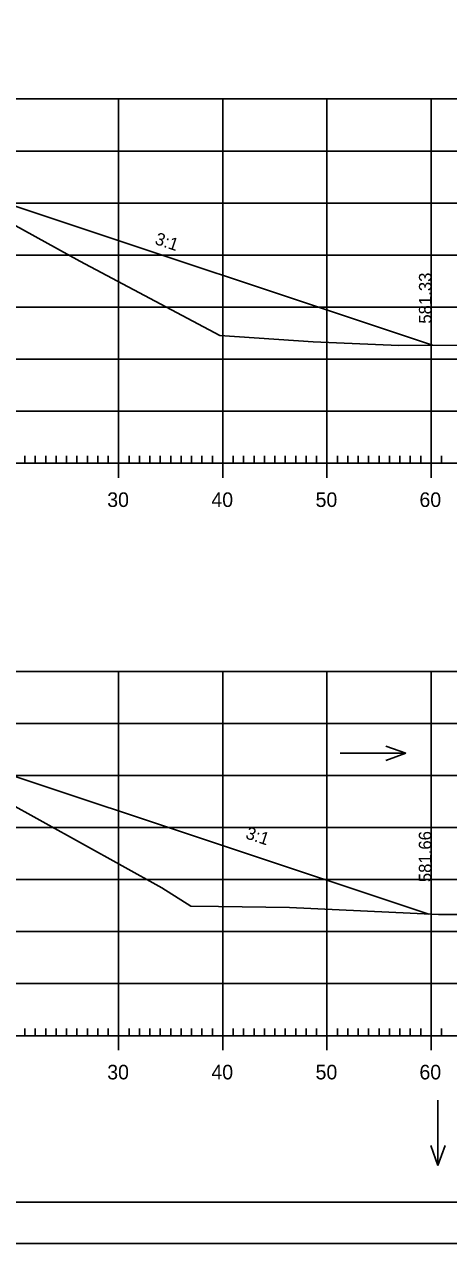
# Model space of a CAD drawing. Extents: x 961436 to 1372525, y 380079 to 2027791.
# Drawn here: x 1371215.8 to 1371256.6, y 380535.8 to 380652.9 of the extents above; entities that cross this region are included whole.
import ezdxf

# ---------------------------------------------------------------- set-up
doc = ezdxf.new("R2010")
doc.units = 0
for name, color, linetype in [('R_Alt Surface', 7, 'Continuous'), ('R_Axis', 7, 'Continuous'), ('R_Axis Annot', 7, 'Continuous'), ('R_Border', 7, 'Continuous'), ('R_Exist Surface', 7, 'Continuous'), ('R_Fin Surface Annot', 7, 'Continuous'), ('R_Grid', 7, 'Continuous'), ('R_No Plot', 7, 'Continuous'), ('R_Water Annot', 7, 'Continuous')]:
    doc.layers.add(name, color=color, linetype=linetype)

msp = doc.modelspace()

# ---------------------------------------------------------------- linework, layer by layer
at = {"layer": 'R_Alt Surface'}
for points in [[(1371213.88, 380635.77), (1371255.01, 380622.06)], [(1371213.88, 380581), (1371254.67, 380567.4)]]:
    msp.add_lwpolyline(points, dxfattribs=at)
at = {"layer": 'R_Axis'}
for p, q in [((1371224.88, 380609.33), (1371224.88, 380612.13)), ((1371234.88, 380609.33), (1371234.88, 380612.13)), ((1371244.88, 380609.33), (1371244.88, 380612.13)), ((1371254.88, 380609.33), (1371254.88, 380612.13)), ((1371054.88, 380610.73), (1371334.88, 380610.73)), ((1371215.88, 380610.73), (1371215.88, 380611.43)), ((1371216.88, 380610.73), (1371216.88, 380611.43)), ((1371217.88, 380610.73), (1371217.88, 380611.43)), ((1371218.88, 380610.73), (1371218.88, 380611.43)), ((1371219.88, 380610.73), (1371219.88, 380611.43)), ((1371220.88, 380610.73), (1371220.88, 380611.43)), ((1371221.88, 380610.73), (1371221.88, 380611.43)), ((1371222.88, 380610.73), (1371222.88, 380611.43)), ((1371223.88, 380610.73), (1371223.88, 380611.43)), ((1371225.88, 380610.73), (1371225.88, 380611.43)), ((1371226.88, 380610.73), (1371226.88, 380611.43)), ((1371227.88, 380610.73), (1371227.88, 380611.43)), ((1371228.88, 380610.73), (1371228.88, 380611.43)), ((1371229.88, 380610.73), (1371229.88, 380611.43)), ((1371230.88, 380610.73), (1371230.88, 380611.43)), ((1371231.88, 380610.73), (1371231.88, 380611.43)), ((1371232.88, 380610.73), (1371232.88, 380611.43)), ((1371233.88, 380610.73), (1371233.88, 380611.43)), ((1371235.88, 380610.73), (1371235.88, 380611.43)), ((1371236.88, 380610.73), (1371236.88, 380611.43)), ((1371237.88, 380610.73), (1371237.88, 380611.43)), ((1371238.88, 380610.73), (1371238.88, 380611.43)), ((1371239.88, 380610.73), (1371239.88, 380611.43)), ((1371240.88, 380610.73), (1371240.88, 380611.43)), ((1371241.88, 380610.73), (1371241.88, 380611.43)), ((1371242.88, 380610.73), (1371242.88, 380611.43)), ((1371243.88, 380610.73), (1371243.88, 380611.43)), ((1371245.88, 380610.73), (1371245.88, 380611.43)), ((1371246.88, 380610.73), (1371246.88, 380611.43)), ((1371247.88, 380610.73), (1371247.88, 380611.43)), ((1371248.88, 380610.73), (1371248.88, 380611.43)), ((1371249.88, 380610.73), (1371249.88, 380611.43)), ((1371250.88, 380610.73), (1371250.88, 380611.43)), ((1371251.88, 380610.73), (1371251.88, 380611.43)), ((1371252.88, 380610.73), (1371252.88, 380611.43)), ((1371253.88, 380610.73), (1371253.88, 380611.43)), ((1371255.88, 380610.73), (1371255.88, 380611.43)), ((1371224.88, 380554.33), (1371224.88, 380557.13)), ((1371234.88, 380554.33), (1371234.88, 380557.13)), ((1371244.88, 380554.33), (1371244.88, 380557.13)), ((1371254.88, 380554.33), (1371254.88, 380557.13)), ((1371054.88, 380555.73), (1371334.88, 380555.73)), ((1371215.88, 380555.73), (1371215.88, 380556.43)), ((1371216.88, 380555.73), (1371216.88, 380556.43)), ((1371217.88, 380555.73), (1371217.88, 380556.43)), ((1371218.88, 380555.73), (1371218.88, 380556.43)), ((1371219.88, 380555.73), (1371219.88, 380556.43)), ((1371220.88, 380555.73), (1371220.88, 380556.43)), ((1371221.88, 380555.73), (1371221.88, 380556.43)), ((1371222.88, 380555.73), (1371222.88, 380556.43)), ((1371223.88, 380555.73), (1371223.88, 380556.43)), ((1371225.88, 380555.73), (1371225.88, 380556.43)), ((1371226.88, 380555.73), (1371226.88, 380556.43)), ((1371227.88, 380555.73), (1371227.88, 380556.43)), ((1371228.88, 380555.73), (1371228.88, 380556.43)), ((1371229.88, 380555.73), (1371229.88, 380556.43)), ((1371230.88, 380555.73), (1371230.88, 380556.43)), ((1371231.88, 380555.73), (1371231.88, 380556.43)), ((1371232.88, 380555.73), (1371232.88, 380556.43)), ((1371233.88, 380555.73), (1371233.88, 380556.43)), ((1371235.88, 380555.73), (1371235.88, 380556.43)), ((1371236.88, 380555.73), (1371236.88, 380556.43)), ((1371237.88, 380555.73), (1371237.88, 380556.43)), ((1371238.88, 380555.73), (1371238.88, 380556.43)), ((1371239.88, 380555.73), (1371239.88, 380556.43)), ((1371240.88, 380555.73), (1371240.88, 380556.43)), ((1371241.88, 380555.73), (1371241.88, 380556.43)), ((1371242.88, 380555.73), (1371242.88, 380556.43)), ((1371243.88, 380555.73), (1371243.88, 380556.43)), ((1371245.88, 380555.73), (1371245.88, 380556.43)), ((1371246.88, 380555.73), (1371246.88, 380556.43)), ((1371247.88, 380555.73), (1371247.88, 380556.43)), ((1371248.88, 380555.73), (1371248.88, 380556.43)), ((1371249.88, 380555.73), (1371249.88, 380556.43)), ((1371250.88, 380555.73), (1371250.88, 380556.43)), ((1371251.88, 380555.73), (1371251.88, 380556.43)), ((1371252.88, 380555.73), (1371252.88, 380556.43)), ((1371253.88, 380555.73), (1371253.88, 380556.43)), ((1371255.88, 380555.73), (1371255.88, 380556.43))]:
    msp.add_line(p, q, dxfattribs=at)
at = {"layer": 'R_Border'}
msp.add_line((1371353.06, 380539.73), (1371036.88, 380539.73), dxfattribs=at)
at = {"layer": 'R_Exist Surface'}
for points in [[(1371132.19, 380625.24), (1371140.02, 380625.23), (1371147.96, 380624.19), (1371149.56, 380624.08), (1371150.38, 380624.11), (1371151.75, 380624.57), (1371158.71, 380627.88), (1371174.22, 380636.5), (1371180.58, 380636.98), (1371184.38, 380637.02), (1371187.63, 380636.93), (1371195.22, 380636.87), (1371201.83, 380636.45), (1371205.21, 380636.22), (1371213.55, 380633.89), (1371214.73, 380633.69), (1371221.17, 380630.14), (1371234.6, 380623.01), (1371243.57, 380622.41), (1371251.77, 380622.05), (1371260.61, 380622.08)], [(1371125.57, 380568.88), (1371138.34, 380568.59), (1371138.9, 380568.56), (1371139.25, 380568.55), (1371147.1, 380568.49), (1371156.56, 380568.39), (1371157.09, 380568.67), (1371162.8, 380572.14), (1371177.89, 380581.18), (1371181.66, 380581.9), (1371182.61, 380581.99), (1371193.63, 380582.06), (1371194.97, 380582.05), (1371201.91, 380581.62), (1371203.19, 380581.54), (1371212.61, 380579), (1371212.76, 380578.96), (1371213.8, 380578.4), (1371229.02, 380569.92), (1371231.8, 380568.19), (1371234.48, 380568.13), (1371241.29, 380568.06), (1371255.59, 380567.36), (1371266.59, 380567.36)]]:
    msp.add_lwpolyline(points, dxfattribs=at)
at = {"layer": 'R_Grid'}
for p, q in [((1371054.88, 380645.73), (1371334.88, 380645.73)), ((1371224.88, 380610.73), (1371224.88, 380645.73)), ((1371234.88, 380610.73), (1371234.88, 380645.73)), ((1371244.88, 380610.73), (1371244.88, 380645.73)), ((1371254.88, 380610.73), (1371254.88, 380645.73)), ((1371054.88, 380640.73), (1371334.88, 380640.73)), ((1371054.88, 380635.73), (1371334.88, 380635.73)), ((1371054.88, 380630.73), (1371334.88, 380630.73)), ((1371054.88, 380625.73), (1371334.88, 380625.73)), ((1371054.88, 380620.73), (1371334.88, 380620.73)), ((1371054.88, 380615.73), (1371334.88, 380615.73)), ((1371054.88, 380610.73), (1371334.88, 380610.73)), ((1371054.88, 380590.73), (1371334.88, 380590.73)), ((1371224.88, 380555.73), (1371224.88, 380590.73)), ((1371234.88, 380555.73), (1371234.88, 380590.73)), ((1371244.88, 380555.73), (1371244.88, 380590.73)), ((1371254.88, 380555.73), (1371254.88, 380590.73)), ((1371054.88, 380585.73), (1371334.88, 380585.73)), ((1371054.88, 380580.73), (1371334.88, 380580.73)), ((1371054.88, 380575.73), (1371334.88, 380575.73)), ((1371054.88, 380570.73), (1371334.88, 380570.73)), ((1371054.88, 380565.73), (1371334.88, 380565.73)), ((1371054.88, 380560.73), (1371334.88, 380560.73)), ((1371054.88, 380555.73), (1371334.88, 380555.73))]:
    msp.add_line(p, q, dxfattribs=at)
at = {"layer": 'R_No Plot'}
msp.add_line((1371024.48, 380535.76), (1371357.81, 380535.76), dxfattribs=at)
for points in [[(1371024.47, 380749.09), (1371357.81, 380749.09), (1371357.81, 380535.75), (1371024.47, 380535.75)], [(1371270.8, 380745.19), (1371290.42, 380745.19), (1371290.42, 380735.31), (1371306.53, 380735.31), (1371329.73, 380735.31), (1371329.85, 380707.16), (1371353.06, 380707.16), (1371353.06, 380539.73), (1371036.88, 380539.73), (1371036.88, 380745.19)]]:
    msp.add_lwpolyline(points, close=True, dxfattribs=at)
at = {"layer": 'R_Water Annot'}
for p, q in [((1371252.44, 380582.86), (1371250.52, 380583.56)), ((1371246.15, 380582.86), (1371252.44, 380582.86)), ((1371252.44, 380582.86), (1371250.52, 380582.16)), ((1371255.54, 380549.54), (1371255.54, 380543.26)), ((1371255.54, 380543.26), (1371254.84, 380545.18)), ((1371255.54, 380543.26), (1371256.24, 380545.18))]:
    msp.add_line(p, q, dxfattribs=at)

# ---------------------------------------------------------------- texts
at = {"layer": 'R_Axis Annot'}
for s, p in [('30', (1371223.79, 380606.53)), ('40', (1371233.79, 380606.53)), ('50', (1371243.79, 380606.53)), ('60', (1371253.76, 380606.53)), ('30', (1371223.79, 380551.53)), ('40', (1371233.79, 380551.53)), ('50', (1371243.79, 380551.53)), ('60', (1371253.76, 380551.53))]:
    msp.add_text(s, height=1.4, dxfattribs=at).set_placement(p)
at = {"layer": 'R_Fin Surface Annot'}
for s, rotation, p in [('3:1', 341.5651, (1371228.28, 380631.81)), ('581.33', 90, (1371254.91, 380624.14)), ('3:1', 341.5651, (1371236.99, 380574.71)), ('581.66', 90, (1371254.9, 380570.48))]:
    msp.add_text(s, height=1.2, rotation=rotation, dxfattribs=at).set_placement(p)

doc.saveas('drawing.dxf')
